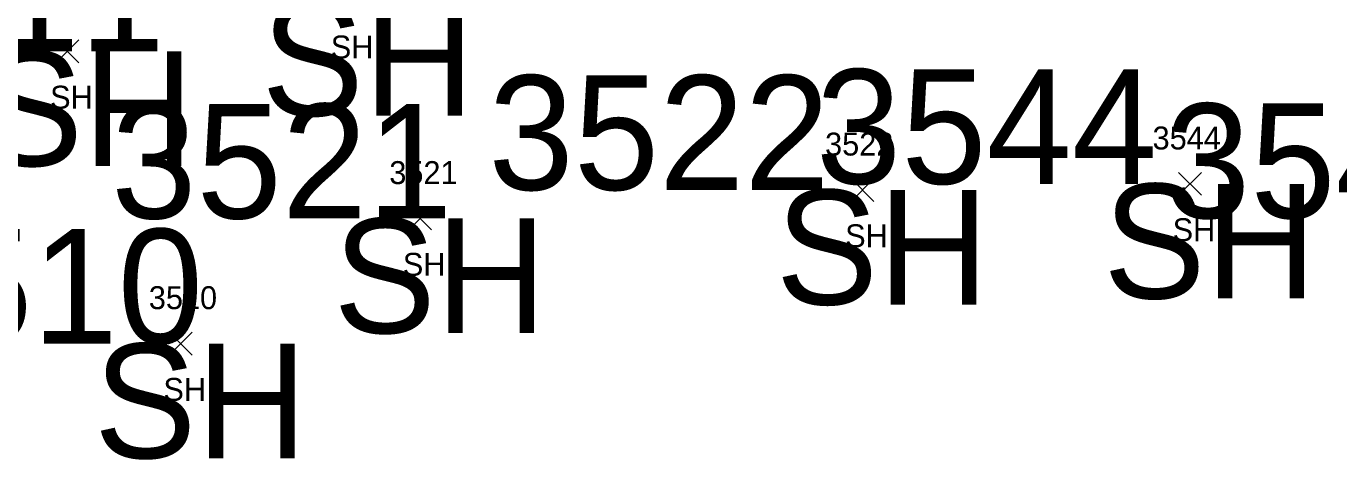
# Model space of a CAD drawing. Extents: x 1616840 to 1618410, y 488554 to 491945.
# Drawn here: x 1617510.7 to 1617625.1, y 491724.4 to 491762.2 of the extents above; entities that cross this region are included whole.
import ezdxf

# ---------------------------------------------------------------- set-up
doc = ezdxf.new("R2010")
doc.units = 0
for name, color, linetype in [('C_A', 7, 'Continuous'), ('C_I', 7, 'Continuous'), ('L_A', 7, 'Continuous'), ('L_I', 7, 'Continuous'), ('L_TIC', 7, 'Continuous')]:
    doc.layers.add(name, color=color, linetype=linetype)

msp = doc.modelspace()

# ---------------------------------------------------------------- linework, layer by layer
at = {"layer": 'L_TIC'}
for points in [[(1617513.29, 491759.01), (1617515.29, 491761.01)], [(1617515.29, 491759.01), (1617513.29, 491761.01)], [(1617582.58, 491746.92), (1617584.58, 491748.92)], [(1617584.58, 491746.92), (1617582.58, 491748.92)], [(1617611.12, 491747.45), (1617613.12, 491749.45)], [(1617613.12, 491747.45), (1617611.12, 491749.45)], [(1617544.03, 491744.43), (1617546.03, 491746.43)], [(1617546.03, 491744.43), (1617544.03, 491746.43)], [(1617523.16, 491733.52), (1617525.16, 491735.52)], [(1617525.16, 491733.52), (1617523.16, 491735.52)]]:
    msp.add_lwpolyline(points, dxfattribs=at)

# ---------------------------------------------------------------- texts
at = {"layer": 'C_A'}
for p in [(1617531.2, 491754.39), (1617506.73, 491750.01), (1617576.02, 491737.92), (1617604.56, 491738.45), (1617537.47, 491735.43), (1617516.6, 491724.52)]:
    msp.add_text('SH', height=10, dxfattribs=at).set_placement(p)
at = {"layer": 'C_I'}
for s, p in [('3511', (1617493.03, 491760.01)), ('3522', (1617550.98, 491747.92)), ('3544', (1617579.52, 491748.45)), ('3521', (1617518.1, 491745.43)), ('3545', (1617609.94, 491745.46)), ('3510', (1617496.36, 491734.52))]:
    msp.add_text(s, height=10, dxfattribs=at).set_placement(p)
at = {"layer": 'L_A'}
for p in [(1617537.24, 491759.39), (1617512.78, 491755.01), (1617610.61, 491743.45), (1617582.07, 491742.92), (1617543.52, 491740.43), (1617522.65, 491729.52)]:
    msp.add_text('SH', height=2, dxfattribs=at).set_placement(p)
at = {"layer": 'L_I'}
for s, p in [('3544', (1617608.86, 491751.45)), ('3522', (1617580.32, 491750.92)), ('3521', (1617542.34, 491748.43)), ('3510', (1617521.38, 491737.52))]:
    msp.add_text(s, height=2, dxfattribs=at).set_placement(p)

doc.saveas('drawing.dxf')
